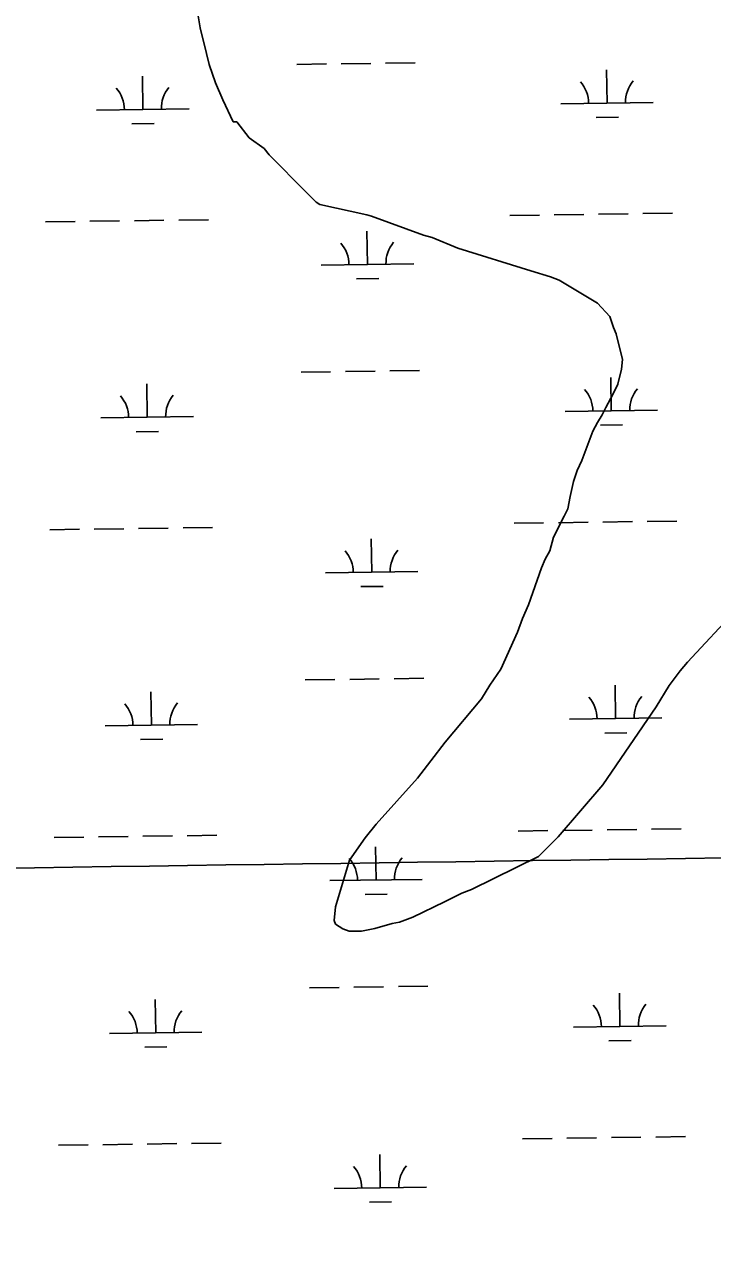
# Model space of a CAD drawing. Extents: x 3767014 to 3805179, y 361544 to 387384.
# Drawn here: x 3798325 to 3799068, y 372976 to 374312 of the extents above; entities that cross this region are included whole.
import ezdxf

# ---------------------------------------------------------------- set-up
doc = ezdxf.new("R2010")
doc.units = 0
for name, color, linetype in [('V-GRID-MAJR', 7, 'Continuous'), ('V-RIVR-EDGE', 7, 'Continuous'), ('V-SITE-VEGE', 7, 'Continuous'), ('V-WETL-SWMP', 7, 'Continuous')]:
    doc.layers.add(name, color=color, linetype=linetype)

msp = doc.modelspace()

# ---------------------------------------------------------------- linework, layer by layer
at = {"layer": 'V-GRID-MAJR'}
msp.add_spline([(3771169.95, 373025.6), (3773820.257, 373061.356), (3779120.863, 373133.445), (3784421.458, 373206.305), (3789722.043, 373279.937), (3795022.617, 373354.339), (3800323.181, 373429.512), (3802973.458, 373467.388)], degree=3, dxfattribs=at)
at = {"layer": 'V-RIVR-EDGE'}
msp.add_spline([(3790762.542, 377273.208), (3790789.189, 377260.934), (3790814.033, 377250.925), (3790855.143, 377236.354), (3790875.912, 377224.094), (3790905.251, 377203.222), (3790921.941, 377186.903), (3790937.296, 377179.631), (3790948.146, 377178.7), (3790961.71, 377178.666), (3790990.193, 377177.239), (3790999.681, 377174.503), (3791008.704, 377166.342), (3791022.698, 377156.812), (3791057.909, 377133.665), (3791099.903, 377110.953), (3791137.38, 377089.609), (3791158.603, 377078.252), (3791187.494, 377059.19), (3791203.762, 377055.08), (3791225.012, 377054.576), (3791227.732, 377057.282), (3791228.194, 377061.35), (3791228.736, 377097.522), (3791231.021, 377107.463), (3791237.36, 377111.065), (3791250.023, 377111.938), (3791262.219, 377106.934), (3791267.154, 377091.549), (3791274.321, 377063.949), (3791285.553, 377034.983), (3791300.875, 377014.146), (3791317.561, 376996.471), (3791350.925, 376957.955), (3791384.299, 376923.056), (3791405.513, 376908.082), (3791430.803, 376895.359), (3791478.257, 376886.199), (3791509.89, 376878.886), (3791546.481, 376865.231), (3791578.989, 376846.159), (3791596.579, 376828.03), (3791619.588, 376807.626), (3791652.547, 376787.649), (3791693.204, 376772.627), (3791725.727, 376759.434), (3791765.925, 376741.701), (3791794.392, 376733.944), (3791825.569, 376725.275), (3791848.155, 376716.176), (3791861.679, 376699.865), (3791885.596, 376680.815), (3791913.138, 376664.47), (3791953.324, 376641.762), (3791977.262, 376631.303), (3791995.328, 376623.12), (3792017.447, 376608.144), (3792043.184, 376593.611), (3792096.924, 376566.349), (3792122.65, 376547.295), (3792146.56, 376525.532), (3792159.63, 376508.317), (3792177.677, 376492.447), (3792221.48, 376469.279), (3792246.782, 376461.982), (3792271.635, 376455.59), (3792291.507, 376446.046), (3792316.332, 376428.35), (3792353.789, 376399.319), (3792379.944, 376370.768), (3792397.088, 376355.353), (3792424.629, 376339.007), (3792443.608, 376334.438), (3792459.432, 376333.495), (3792476.156, 376331.193), (3792509.14, 376321.616), (3792543.012, 376305.707), (3792563.322, 376290.735), (3792588.143, 376271.231), (3792613.868, 376251.724), (3792659.02, 376225.84), (3792684.298, 376208.595), (3792708.68, 376194.518), (3792727.205, 376189.046), (3792745.736, 376186.287), (3792765.171, 376183.074), (3792785.5, 376175.789), (3792806.714, 376160.364), (3792841.011, 376133.149), (3792873.981, 376118.147), (3792902.449, 376110.842), (3792930.906, 376099.015), (3792949.42, 376089.022), (3792967.046, 376085.813), (3792982.419, 376085.775), (3792999.609, 376088.898), (3793006.389, 376087.977), (3793010.902, 376084.348), (3793021.731, 376075.278), (3793040.691, 376063.023), (3793068.247, 376052.555), (3793106.19, 376037.088), (3793135.551, 376025.259), (3793150.46, 376020.249), (3793193.815, 375998.89), (3793237.157, 375972.558), (3793264.687, 375951.69), (3793280.024, 375937.183), (3793282.704, 375923.612), (3793281.328, 375915.929), (3793274.063, 375903.286), (3793270.861, 375888.373), (3793269.462, 375871.194), (3793275.764, 375859.875), (3793296.502, 375834.955), (3793324.014, 375806.853), (3793344.792, 375798.21), (3793360.598, 375790.484), (3793365.997, 375779.619), (3793376.359, 375764.22), (3793393.511, 375751.97), (3793417.014, 375748.294), (3793431.475, 375745.093), (3793455.413, 375734.634), (3793486.095, 375708.333), (3793528.974, 375677.481), (3793575.919, 375645.261), (3793615.198, 375621.652), (3793685.181, 375580.332), (3793725.818, 375557.172), (3793779.106, 375530.363), (3793837.801, 375495.401), (3793890.625, 375463.619), (3793923.112, 375435.957), (3793962.365, 375401.948), (3794014.707, 375357.96), (3794053.521, 375328.925), (3794086.459, 375300.81), (3794118.954, 375276.313), (3794169.507, 375240.468), (3794189.815, 375224.592), (3794258.884, 375179.657), (3794318.934, 375144.24), (3794367.245, 375116.087), (3794412.842, 375087.488), (3794441.723, 375064.357), (3794476.019, 375036.69), (3794544.609, 374980.905), (3794573.475, 374951.443), (3794605.06, 374924.688), (3794631.234, 374904.276), (3794678.17, 374868.439), (3794737.294, 374824.434), (3794790.555, 374786.321), (3794828.921, 374759.096), (3794850.59, 374745.026), (3794891.647, 374708.752), (3794930.464, 374681.074), (3794978.338, 374658.8), (3795008.139, 374641.996), (3795039.75, 374626.093), (3795084.002, 374602.019), (3795106.571, 374586.137), (3795138.639, 374572.041), (3795167.551, 374561.118), (3795192.381, 374545.683), (3795210.877, 374528.455), (3795217.169, 374513.066), (3795208.541, 374498.166), (3795201.279, 374486.88), (3795200.341, 374473.318), (3795203.484, 374464.267), (3795208.893, 374457.471), (3795232.37, 374443.396), (3795243.189, 374429.805), (3795253.556, 374416.666), (3795258.978, 374415.297), (3795274.353, 374415.711), (3795280.677, 374413.434), (3795282.476, 374409.36), (3795292.858, 374402.1), (3795305.49, 374390.765), (3795322.163, 374367.664), (3795339.297, 374348.178), (3795366.811, 374320.981), (3795397.053, 374299.655), (3795427.294, 374277.876), (3795452.567, 374258.371), (3795471.97, 374242.497), (3795494.973, 374219.38), (3795569.392, 374143.686), (3795598.262, 374116.033), (3795626.7, 374096.519), (3795645.196, 374079.292), (3795673.158, 374050.284), (3795719.618, 374004.954), (3795740.817, 373983.65), (3795781.421, 373947.377), (3795816.146, 373910.214), (3795843.664, 373884.373), (3795866.211, 373859.9), (3795883.346, 373840.867), (3795907.263, 373821.817), (3795923.97, 373812.281), (3795953.306, 373790.505), (3795990.747, 373754.691), (3796043.983, 373706.631), (3796081.869, 373668.104), (3796112.993, 373637.732), (3796157.192, 373592.407), (3796177.488, 373571.557), (3796203.198, 373546.173), (3796215.811, 373527.151), (3796242.895, 373508.546), (3796261.389, 373490.414), (3796279.422, 373469.118), (3796294.289, 373446.925), (3796330.377, 373412.924), (3796359.701, 373386.174), (3796378.193, 373367.138), (3796386.769, 373361.238), (3796398.523, 373360.305), (3796405.757, 373359.835), (3796408.459, 373355.759), (3796411.588, 373340.83), (3796417.444, 373332.224), (3796440.448, 373309.559), (3796492.759, 373252.91), (3796510.793, 373231.614), (3796536.052, 373206.683), (3796552.735, 373187.651), (3796573.927, 373163.634), (3796595.575, 373141.425), (3796655.092, 373073.454), (3796671.332, 373058.04), (3796672.217, 373050.351), (3796678.525, 373041.293), (3796696.576, 373026.779), (3796724.534, 372996.415), (3796738.956, 372977.389), (3796761.512, 372956.081), (3796821.957, 372898.056), (3796855.785, 372864.06), (3796879.236, 372839.133), (3796899.53, 372817.832), (3796932.473, 372791.525), (3796984.795, 372739.397), (3797032.156, 372692.708), (3797082.224, 372643.751), (3797113.799, 372612.926), (3797149.42, 372572.596), (3797163.391, 372554.023), (3797170.574, 372533.206), (3797177.792, 372526.405), (3797191.768, 372510.093), (3797197.63, 372503.296), (3797214.311, 372483.812), (3797223.314, 372467.512), (3797231.875, 372455.283), (3797254.426, 372432.167), (3797286.87, 372387.323), (3797326.105, 372345.627), (3797356.318, 372312.545), (3797386.54, 372283.08), (3797408.64, 372260.417), (3797430.271, 372231.426), (3797507.377, 372144.873), (3797533.964, 372108.634), (3797544.773, 372090.973), (3797557.406, 372080.09), (3797579.505, 372056.975), (3797593.474, 372037.498), (3797606.094, 372021.189), (3797619.175, 372008.496), (3797635.886, 372000.768), (3797653.044, 371991.231), (3797663.416, 371979.901), (3797667.466, 371972.204), (3797666.532, 371959.998), (3797666.97, 371954.571), (3797680.498, 371939.617), (3797700.343, 371919.22), (3797717.924, 371897.925), (3797747.233, 371864.845), (3797772.933, 371835.391), (3797788.259, 371816.363), (3797818.904, 371775.141), (3797848.638, 371731.208), (3797866.676, 371711.72), (3797882.441, 371687.265), (3797901.362, 371658.732), (3797910.79, 371631.579), (3797925.65, 371607.126), (3797939.193, 371598.049), (3797959.028, 371574.036), (3797986.075, 371540.509), (3798011.761, 371505.177), (3798035.187, 371470.303), (3798048.702, 371450.374), (3798065.378, 371428.63), (3798132.967, 371333.509), (3798165.406, 371286.404), (3798203.264, 371236.573), (3798234.358, 371193.993), (3798241.553, 371178.15), (3798255.972, 371157.767), (3798272.66, 371140.996), (3798285.264, 371117.905), (3798298.799, 371106.115), (3798313.19, 371074.428), (3798329.358, 371030.077), (3798346.005, 370996.576), (3798361.763, 370969.407), (3798372.581, 370955.364), (3798391.049, 370926.832), (3798405.905, 370900.57), (3798412.644, 370882.919), (3798420.297, 370869.336), (3798430.674, 370860.267), (3798438.337, 370850.752), (3798450.956, 370833.991), (3798482.926, 370780.105), (3798511.325, 370744.767), (3798527.084, 370718.05), (3798541.04, 370693.147), (3798558.151, 370664.619), (3798569.41, 370646.505), (3798587.892, 370623.399), (3798599.139, 370600.311), (3798618.504, 370569.064), (3798634.283, 370550.034), (3798642.843, 370537.805), (3798646.885, 370526.491), (3798655.888, 370510.191), (3798669.86, 370492.07), (3798683.353, 370463.099), (3798689.67, 370457.657), (3798698.233, 370446.332), (3798705.893, 370435.461), (3798715.34, 370415.995), (3798728.865, 370400.136), (3798774.369, 370333.556), (3798793.275, 370299.597), (3798811.732, 370266.544), (3798830.192, 370234.847)], degree=3, dxfattribs=at)
at = {"layer": 'V-SITE-VEGE'}
for p, q in [((3798511.667, 374326.275), (3798514.52, 374309.049)), ((3798514.52, 374309.049), (3798521.477, 374281.252)), ((3798521.477, 374281.252), (3798524.268, 374269.334)), ((3798524.268, 374269.334), (3798531.133, 374249.499)), ((3798531.133, 374249.499), (3798539.309, 374231.008)), ((3798539.309, 374231.008), (3798550.202, 374207.239)), ((3798550.202, 374207.239), (3798554.183, 374207.284)), ((3798554.183, 374207.284), (3798567.655, 374190.179)), ((3798567.655, 374190.179), (3798583.719, 374178.415)), ((3798583.719, 374178.415), (3798589.106, 374171.841)), ((3798589.106, 374171.841), (3798629.398, 374131.15)), ((3798629.398, 374131.15), (3798640.138, 374120.652)), ((3798640.138, 374120.652), (3798644.152, 374118.042)), ((3798644.152, 374118.042), (3798694.727, 374106.674)), ((3798694.727, 374106.674), (3798700.052, 374105.406)), ((3798700.052, 374105.406), (3798756.044, 374084.81)), ((3798756.044, 374084.81), (3798765.367, 374082.26)), ((3798765.367, 374082.26), (3798793.377, 374070.633)), ((3798793.377, 374070.633), (3798871.98, 374046.311)), ((3798871.98, 374046.311), (3798893.291, 374039.917)), ((3798893.291, 374039.917), (3798902.632, 374036.043)), ((3798902.632, 374036.043), (3798944.067, 374011.293)), ((3798944.067, 374011.293), (3798957.508, 373996.846)), ((3798957.508, 373996.846), (3798961.629, 373984.945)), ((3798961.629, 373984.945), (3798964.359, 373978.338)), ((3798964.359, 373978.338), (3798971.316, 373950.539)), ((3798971.316, 373950.539), (3798970.111, 373939.905)), ((3798970.111, 373939.905), (3798966.308, 373923.931)), ((3798966.308, 373923.931), (3798961.123, 373913.253)), ((3798961.123, 373913.253), (3798953.324, 373898.56)), ((3798953.324, 373898.56), (3798949.435, 373890.549)), ((3798949.435, 373890.549), (3798944.217, 373882.525)), ((3798939.013, 373873.173), (3798927.431, 373841.179)), ((3798944.217, 373882.525), (3798939.013, 373873.173)), ((3798922.244, 373830.499), (3798918.399, 373818.508)), ((3798927.431, 373841.179), (3798922.244, 373830.499)), ((3798918.399, 373818.508), (3798914.598, 373802.534)), ((3798914.598, 373802.534), (3798912.096, 373789.23)), ((3798908.207, 373781.22), (3798896.519, 373758.518)), ((3798912.096, 373789.23), (3798908.207, 373781.22)), ((3798896.519, 373758.518), (3798892.703, 373743.873)), ((3798892.703, 373743.873), (3798887.499, 373734.52)), ((3798883.624, 373725.183), (3798869.481, 373685.194)), ((3798887.499, 373734.52), (3798883.624, 373725.183)), ((3798869.481, 373685.194), (3798863.009, 373670.518)), ((3798863.009, 373670.518), (3798857.869, 373655.856)), ((3799041.439, 373623.442), (3799095.205, 373681.143)), ((3798857.869, 373655.856), (3798839.742, 373615.822)), ((3799033.581, 373614.06), (3799041.439, 373623.442)), ((3798839.742, 373615.822), (3798827.993, 373598.43)), ((3799021.817, 373597.996), (3799033.581, 373614.06)), ((3798827.993, 373598.43), (3798818.869, 373583.721)), ((3799007.477, 373575.263), (3799021.817, 373597.996)), ((3798818.869, 373583.721), (3798779.58, 373536.81)), ((3798950.029, 373490.969), (3799007.477, 373575.263)), ((3798779.58, 373536.81), (3798763.88, 373516.717)), ((3798763.88, 373516.717), (3798749.493, 373497.965)), ((3798749.493, 373497.965), (3798704.924, 373448.336)), ((3798901.557, 373434.66), (3798950.029, 373490.969)), ((3798704.924, 373448.336), (3798693.146, 373433.599)), ((3798693.146, 373433.599), (3798676.164, 373409.508)), ((3798880.561, 373413.178), (3798901.557, 373434.66)), ((3798676.164, 373409.508), (3798660.814, 373358.886)), ((3798807.953, 373377.83), (3798880.561, 373413.178)), ((3798797.379, 373373.726), (3798807.953, 373377.83)), ((3798744.573, 373347.898), (3798778.902, 373364.223)), ((3798778.902, 373364.223), (3798797.379, 373373.726)), ((3798660.814, 373358.886), (3798659.653, 373344.269)), ((3798659.653, 373344.269), (3798661.025, 373340.304)), ((3798661.025, 373340.304), (3798669.051, 373335.086)), ((3798688.993, 373332.659), (3798703.562, 373335.481)), ((3798703.562, 373335.481), (3798722.084, 373341.003)), ((3798722.084, 373341.003), (3798730.035, 373342.422)), ((3798730.035, 373342.422), (3798744.573, 373347.898)), ((3798669.051, 373335.086), (3798675.72, 373332.507)), ((3798675.72, 373332.507), (3798688.993, 373332.659))]:
    msp.add_line(p, q, dxfattribs=at)
at = {"layer": 'V-WETL-SWMP'}
for p, q in [((3798715.08, 374270.764), (3798747.077, 374271.209)), ((3798619.089, 374269.431), (3798651.086, 374269.875)), ((3798667.085, 374270.098), (3798699.082, 374270.542)), ((3798954.546, 374227.656), (3798954.046, 374263.653)), ((3798452.686, 374220.685), (3798452.186, 374256.681)), ((3798402.691, 374219.99), (3798502.682, 374221.379)), ((3798904.551, 374226.962), (3799004.541, 374228.351)), ((3798440.902, 374205.089), (3798464.9, 374205.422)), ((3798942.761, 374212.06), (3798966.759, 374212.393)), ((3798347.521, 374099.141), (3798379.518, 374099.586)), ((3798395.516, 374099.808), (3798427.513, 374100.253)), ((3798443.511, 374100.475), (3798475.508, 374100.919)), ((3798491.507, 374101.142), (3798523.504, 374101.586)), ((3798849.38, 374106.113), (3798881.377, 374106.557)), ((3798897.375, 374106.78), (3798929.372, 374107.224)), ((3798945.371, 374107.446), (3798977.368, 374107.891)), ((3798993.366, 374108.113), (3799025.363, 374108.557)), ((3798695.508, 374053.228), (3798695.008, 374089.225)), ((3798645.513, 374052.534), (3798745.503, 374053.923)), ((3798683.723, 374037.632), (3798707.721, 374037.966)), ((3798623.71, 373936.788), (3798655.707, 373937.232)), ((3798671.706, 373937.455), (3798703.703, 373937.899)), ((3798719.701, 373938.121), (3798751.698, 373938.566)), ((3798457.307, 373888.042), (3798456.807, 373924.038)), ((3798959.167, 373895.013), (3798958.667, 373931.01)), ((3798407.312, 373887.347), (3798507.303, 373888.736)), ((3798909.172, 373894.319), (3799009.162, 373895.708)), ((3798445.523, 373872.446), (3798469.521, 373872.779)), ((3798947.382, 373879.417), (3798971.38, 373879.751)), ((3798352.142, 373766.499), (3798384.138, 373766.943)), ((3798400.137, 373767.165), (3798432.134, 373767.61)), ((3798448.132, 373767.832), (3798480.129, 373768.276)), ((3798496.128, 373768.499), (3798528.125, 373768.943)), ((3798854.001, 373773.47), (3798885.998, 373773.914)), ((3798901.996, 373774.137), (3798933.993, 373774.581)), ((3798949.992, 373774.803), (3798981.989, 373775.248)), ((3798997.987, 373775.47), (3799029.984, 373775.915)), ((3798700.129, 373720.586), (3798699.629, 373756.582)), ((3798650.134, 373719.891), (3798750.124, 373721.28)), ((3798688.344, 373704.989), (3798712.342, 373705.323)), ((3798628.331, 373604.145), (3798660.328, 373604.59)), ((3798676.327, 373604.812), (3798708.324, 373605.256)), ((3798724.322, 373605.479), (3798756.319, 373605.923)), ((3798461.928, 373555.399), (3798461.428, 373591.396)), ((3798963.788, 373562.371), (3798963.288, 373598.367)), ((3798913.793, 373561.676), (3799013.783, 373563.065)), ((3798411.933, 373554.705), (3798511.924, 373556.094)), ((3798450.144, 373539.803), (3798474.142, 373540.136)), ((3798952.003, 373546.774), (3798976.001, 373547.108)), ((3798954.613, 373442.161), (3798986.61, 373442.605)), ((3799002.608, 373442.827), (3799034.605, 373443.272)), ((3798356.763, 373433.856), (3798388.759, 373434.3)), ((3798404.758, 373434.522), (3798436.755, 373434.967)), ((3798452.753, 373435.189), (3798484.75, 373435.634)), ((3798500.749, 373435.856), (3798532.745, 373436.3)), ((3798858.622, 373440.827), (3798890.619, 373441.272)), ((3798906.617, 373441.494), (3798938.614, 373441.938)), ((3798704.75, 373387.943), (3798704.25, 373423.939)), ((3798654.755, 373387.248), (3798754.745, 373388.637)), ((3798692.965, 373372.347), (3798716.963, 373372.68)), ((3798632.952, 373271.502), (3798664.949, 373271.947)), ((3798680.948, 373272.169), (3798712.944, 373272.613)), ((3798728.943, 373272.836), (3798760.94, 373273.28)), ((3798466.549, 373222.756), (3798466.049, 373258.753)), ((3798968.409, 373229.728), (3798967.909, 373265.724)), ((3798918.414, 373229.033), (3799018.404, 373230.422)), ((3798416.554, 373222.062), (3798516.544, 373223.451)), ((3798454.765, 373207.16), (3798478.762, 373207.493)), ((3798956.624, 373214.132), (3798980.622, 373214.465)), ((3798863.243, 373108.184), (3798895.24, 373108.629)), ((3798911.238, 373108.851), (3798943.235, 373109.295)), ((3798959.234, 373109.518), (3798991.231, 373109.962)), ((3799007.229, 373110.184), (3799039.226, 373110.629)), ((3798361.383, 373101.213), (3798393.38, 373101.657)), ((3798409.379, 373101.88), (3798441.376, 373102.324)), ((3798457.374, 373102.546), (3798489.371, 373102.991)), ((3798505.37, 373103.213), (3798537.366, 373103.657)), ((3798709.371, 373055.3), (3798708.871, 373091.296)), ((3798659.376, 373054.605), (3798759.366, 373055.994)), ((3798697.586, 373039.704), (3798721.584, 373040.037))]:
    msp.add_line(p, q, dxfattribs=at)
for centre, start, end in [((3798507.917, 374221.927), 140.024034, 181.567693), ((3798899.302, 374227.364), 0.024037, 41.567696), ((3799009.777, 374228.898), 140.024034, 181.567693), ((3798397.442, 374220.392), 0.024037, 41.567696), ((3798640.264, 374052.936), 0.024037, 41.567696), ((3798750.739, 374054.471), 140.024034, 181.567693), ((3798402.063, 373887.749), 0.024037, 41.567696), ((3798512.538, 373889.284), 140.024034, 181.567693), ((3798903.923, 373894.721), 0.024037, 41.567696), ((3799014.398, 373896.255), 140.024034, 181.567693), ((3798644.885, 373720.293), 0.024037, 41.567696), ((3798755.36, 373721.828), 140.024034, 181.567693), ((3798406.684, 373555.107), 0.024037, 41.567696), ((3798517.159, 373556.641), 140.024034, 181.567693), ((3798908.544, 373562.078), 0.024037, 41.567696), ((3799019.019, 373563.613), 140.024034, 181.567693), ((3798649.506, 373387.65), 0.024037, 41.567696), ((3798759.981, 373389.185), 140.024034, 181.567693), ((3798411.305, 373222.464), 0.024037, 41.567696), ((3798521.78, 373223.998), 140.024034, 181.567693), ((3798913.165, 373229.435), 0.024037, 41.567696), ((3799023.64, 373230.97), 140.024034, 181.567693), ((3798654.126, 373055.007), 0.024037, 41.567696), ((3798764.602, 373056.542), 140.024034, 181.567693)]:
    msp.add_arc(centre, 35.246, start, end, dxfattribs=at)

doc.saveas('drawing.dxf')
